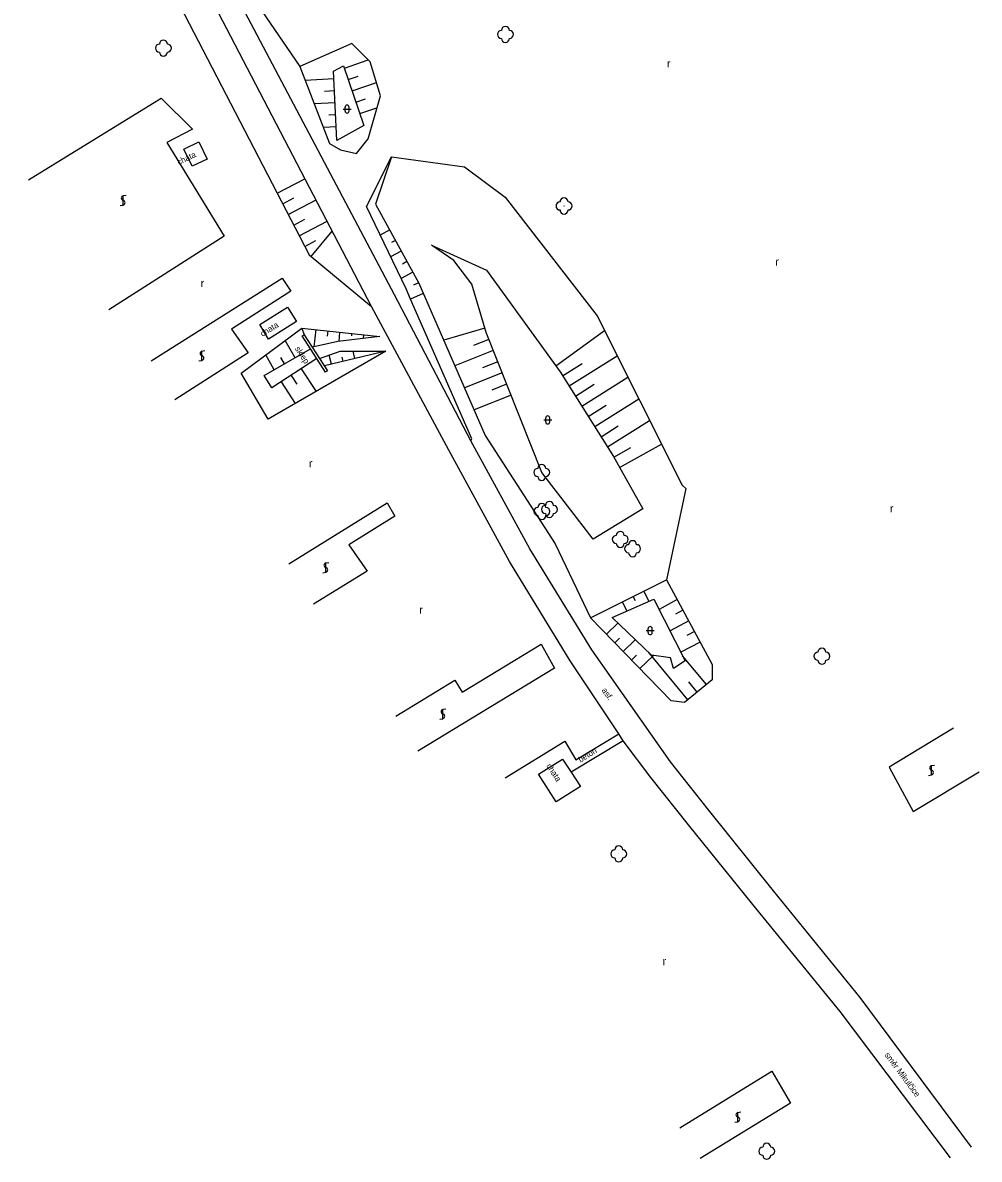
# Model space of a CAD drawing. Extents: x -577457 to -568404, y -1208466 to -1201387.
# Drawn here: x -570661.1 to -570541.7, y -1205149.9 to -1205007.9 of the extents above; entities that cross this region are included whole.
import ezdxf

# ---------------------------------------------------------------- set-up
doc = ezdxf.new("R2010")
doc.units = 0
for name, color, linetype in [('BUDOVY_MĚŘ', 7, 'Continuous'), ('POMOC_POPIS', 7, 'Continuous'), ('ROZHRANÍ_PLOCH', 7, 'Continuous'), ('VÝŠKOPIS', 7, 'Continuous'), ('ZELEŇ', 7, 'Continuous'), ('ZN_DOPLŇKOVÉ', 7, 'Continuous'), ('ZN_KULTUR', 7, 'Continuous')]:
    doc.layers.add(name, color=color, linetype=linetype)

msp = doc.modelspace()

# ---------------------------------------------------------------- linework, layer by layer
at = {"layer": 'BUDOVY_MĚŘ'}
for points in [[(-570641, -1205023.7), (-570639.13, -1205022.8), (-570638.07, -1205024.95), (-570639.94, -1205025.85), (-570641, -1205023.7)], [(-570631.49, -1205045.62), (-570628.06, -1205043.46), (-570626.94, -1205045.25), (-570630.43, -1205047.45), (-570631.49, -1205045.62)], [(-570626.21, -1205047.05), (-570625.96, -1205046.89), (-570623.03, -1205051.4), (-570623.28, -1205051.56), (-570626.21, -1205047.05)], [(-570596.71, -1205101.81), (-570593.68, -1205099.9), (-570592.62, -1205101.55)], [(-570592.62, -1205101.55), (-570591.47, -1205103.34), (-570594.5, -1205105.25), (-570596.71, -1205101.81)]]:
    msp.add_lwpolyline(points, dxfattribs=at)
at = {"layer": 'ROZHRANÍ_PLOCH'}
for points in [[(-570542.6, -1205148.39), (-570556.52, -1205129.7), (-570567.36, -1205116.36), (-570575.46, -1205106.25), (-570580.22, -1205100.24), (-570590.05, -1205086.26), (-570597.79, -1205073.66), (-570605.16, -1205060.15), (-570614.7, -1205041.89), (-570635.6, -1205002.27), (-570641.06, -1204991.81), (-570658.92, -1204956.63)], [(-570586.68, -1205096.74), (-570592.76, -1205087.64), (-570600.32, -1205075.22), (-570607.9, -1205061.31), (-570617.54, -1205043.38), (-570638.22, -1205003.69), (-570643.74, -1204993.48), (-570661.11, -1204958.21)], [(-570600.85, -1205102.24), (-570593.39, -1205097.68), (-570592.02, -1205100.01), (-570586.68, -1205096.74)], [(-570586.14, -1205097.62), (-570592.62, -1205101.55)], [(-570586.14, -1205097.62), (-570586.68, -1205096.74)], [(-570545.24, -1205149.73), (-570559.04, -1205131.44), (-570569.93, -1205118.08), (-570577.98, -1205108.11), (-570582.66, -1205102.19), (-570586.14, -1205097.62)]]:
    msp.add_lwpolyline(points, dxfattribs=at)
at = {"layer": 'VÝŠKOPIS'}
for points in [[(-570620.93, -1205013.58), (-570617.97, -1205012.57)], [(-570622.26, -1205014.93), (-570625.84, -1205015.12)], [(-570620.45, -1205015), (-570619.22, -1205014.58)], [(-570622.19, -1205016.43), (-570623.42, -1205016.5)], [(-570619.97, -1205016.42), (-570616.94, -1205015.39)], [(-570622.11, -1205017.93), (-570624.7, -1205018.06)], [(-570619.49, -1205017.84), (-570618.29, -1205017.44)], [(-570622.03, -1205019.43), (-570622.87, -1205019.47)], [(-570619, -1205019.26), (-570616.87, -1205018.54)], [(-570621.96, -1205020.93), (-570623.55, -1205021.01)], [(-570629.34, -1205029.19), (-570625.87, -1205027.4)], [(-570628.64, -1205030.52), (-570627.26, -1205029.8)], [(-570627.95, -1205031.86), (-570624.48, -1205030.06)], [(-570627.26, -1205033.19), (-570625.87, -1205032.47)], [(-570626.57, -1205034.52), (-570623.1, -1205032.72)], [(-570625.88, -1205035.85), (-570624.49, -1205035.13)], [(-570625.1, -1205037.11), (-570622.46, -1205033.94)], [(-570615.28, -1205033.8), (-570616.47, -1205034.45)], [(-570614.56, -1205035.12), (-570615.06, -1205035.39)], [(-570613.84, -1205036.44), (-570615.16, -1205037.16)], [(-570613.13, -1205037.75), (-570613.68, -1205038.06)], [(-570612.41, -1205039.07), (-570613.85, -1205039.86)], [(-570611.69, -1205040.39), (-570612.29, -1205040.72)], [(-570611.08, -1205041.76), (-570612.68, -1205042.45)], [(-570624.52, -1205046.25), (-570624.74, -1205048.42)], [(-570623.02, -1205046.41), (-570623.09, -1205047.07)], [(-570621.53, -1205046.57), (-570621.65, -1205047.73)], [(-570603.4, -1205046.07), (-570608.54, -1205047.58)], [(-570594.53, -1205050.78), (-570588.45, -1205046.38)], [(-570627.1, -1205049.78), (-570628.34, -1205047.62)], [(-570620.04, -1205046.73), (-570620.07, -1205047.05)], [(-570618.55, -1205046.89), (-570618.6, -1205047.35)], [(-570602.89, -1205047.48), (-570604.83, -1205048.25)], [(-570619.63, -1205049.88), (-570619.85, -1205048.95)], [(-570602.34, -1205048.87), (-570607.15, -1205050.79)], [(-570629.71, -1205051.27), (-570630.77, -1205049.42)], [(-570628.41, -1205050.52), (-570628.87, -1205049.72)], [(-570622.55, -1205050.58), (-570622.82, -1205049.43)], [(-570621.09, -1205050.23), (-570621.21, -1205049.71)], [(-570601.78, -1205050.27), (-570603.69, -1205051.02)], [(-570593.68, -1205052.02), (-570591.23, -1205050.48)], [(-570592.88, -1205053.29), (-570586.88, -1205049.51)], [(-570627.6, -1205051.97), (-570626.87, -1205053.07)], [(-570626.35, -1205051.14), (-570624.47, -1205053.98)], [(-570601.23, -1205051.66), (-570605.95, -1205053.54)], [(-570591.28, -1205055.83), (-570585.53, -1205052.21)], [(-570628.85, -1205052.79), (-570627.07, -1205055.48)], [(-570600.68, -1205053.06), (-570602.54, -1205053.8)], [(-570592.08, -1205054.56), (-570589.73, -1205053.08)], [(-570600.12, -1205054.45), (-570604.75, -1205056.29)], [(-570589.68, -1205058.37), (-570584.17, -1205054.9)], [(-570590.48, -1205057.1), (-570588.23, -1205055.68)], [(-570588.09, -1205060.91), (-570582.82, -1205057.59)], [(-570588.89, -1205059.64), (-570586.73, -1205058.28)], [(-570586.56, -1205063.49), (-570581.33, -1205060.56)], [(-570587.29, -1205062.18), (-570585.18, -1205061)], [(-570583.54, -1205078.94), (-570582.91, -1205080.2)], [(-570586.22, -1205080.29), (-570585.66, -1205081.41)], [(-570584.88, -1205079.62), (-570584.64, -1205080.09)], [(-570579.37, -1205079.99), (-570581.63, -1205081.21)], [(-570578.66, -1205081.31), (-570579.57, -1205081.81)], [(-570588.22, -1205084.31), (-570586.76, -1205082.89)], [(-570577.94, -1205082.64), (-570580.27, -1205083.89)], [(-570587.17, -1205085.38), (-570586.57, -1205084.8)], [(-570577.23, -1205083.96), (-570578.18, -1205084.46)], [(-570586.12, -1205086.45), (-570584.6, -1205084.97)], [(-570576.52, -1205085.28), (-570578.91, -1205086.56)], [(-570585.07, -1205087.53), (-570584.45, -1205086.92)], [(-570584.03, -1205088.6), (-570582.34, -1205086.95)], [(-570578.04, -1205092.49), (-570582.92, -1205086.58)], [(-570575.73, -1205090.58), (-570578.7, -1205086.99)], [(-570576.88, -1205091.54), (-570577.93, -1205090.27)]]:
    msp.add_lwpolyline(points, dxfattribs=at)
at = {"layer": 'ZELEŇ'}
for points in [[(-570660.37, -1205027.55), (-570643.81, -1205017.32), (-570639.92, -1205021.23), (-570643.11, -1205022.86), (-570635.94, -1205034.57), (-570650.37, -1205043.77)], [(-570645.05, -1205050.14), (-570628.73, -1205039.84), (-570627.63, -1205041.43), (-570635.04, -1205046.19), (-570632.97, -1205049.16), (-570642.1, -1205055.01)], [(-570627.86, -1205075.51), (-570615.6, -1205067.89), (-570614.62, -1205069.56), (-570620.37, -1205073.16), (-570618.08, -1205076.42), (-570624.79, -1205080.54)], [(-570614.52, -1205094.54), (-570607.16, -1205090.04), (-570606.22, -1205091.54), (-570596.38, -1205085.53), (-570594.7, -1205088.55), (-570611.76, -1205098.92)], [(-570544.85, -1205096.03), (-570552.9, -1205100.91), (-570549.92, -1205106.47), (-570541.65, -1205101.48)], [(-570579.05, -1205145.97), (-570567.54, -1205138.89), (-570565.24, -1205142.88), (-570576.49, -1205149.8)]]:
    msp.add_lwpolyline(points, dxfattribs=at)
for centre in [(-570600.82, -1205009.37), (-570643.54, -1205011.08), (-570593.51, -1205030.81), (-570596.29, -1205064.09), (-570596.28, -1205068.97), (-570595.33, -1205068.72), (-570586.48, -1205072.46), (-570584.95, -1205073.62), (-570561.3, -1205087.05), (-570586.68, -1205111.75), (-570568.19, -1205148.9)]:
    msp.add_circle(centre, 0.0005, dxfattribs=at)
for centre, start, end in [((-570601.32, -1205009.37), 90, 270), ((-570600.82, -1205008.87), 0, 180), ((-570600.32, -1205009.37), 270, 90), ((-570644.04, -1205011.08), 90, 270), ((-570643.54, -1205010.58), 0, 180), ((-570643.04, -1205011.08), 270, 90), ((-570600.82, -1205009.87), 180, 360), ((-570643.54, -1205011.58), 180, 360), ((-570594.01, -1205030.81), 90, 270), ((-570593.51, -1205030.31), 0, 180), ((-570593.01, -1205030.81), 270, 90), ((-570593.51, -1205031.31), 180, 360), ((-570596.79, -1205064.09), 90, 270), ((-570596.29, -1205063.59), 0, 180), ((-570595.79, -1205064.09), 270, 90), ((-570596.29, -1205064.59), 180, 360), ((-570595.33, -1205068.22), 0, 180), ((-570596.78, -1205068.97), 90, 270), ((-570596.28, -1205068.47), 0, 180), ((-570595.83, -1205068.72), 90, 270), ((-570595.33, -1205069.22), 180, 360), ((-570595.78, -1205068.97), 270, 90), ((-570594.83, -1205068.72), 270, 90), ((-570596.28, -1205069.47), 180, 360), ((-570586.98, -1205072.46), 90, 270), ((-570586.48, -1205071.96), 0, 180), ((-570585.98, -1205072.46), 270, 90), ((-570586.48, -1205072.96), 180, 360), ((-570585.45, -1205073.62), 90, 270), ((-570584.95, -1205073.12), 0, 180), ((-570584.45, -1205073.62), 270, 90), ((-570584.95, -1205074.12), 180, 360), ((-570561.3, -1205086.55), 0, 180), ((-570561.8, -1205087.05), 90, 270), ((-570561.3, -1205087.55), 180, 360), ((-570560.8, -1205087.05), 270, 90), ((-570587.18, -1205111.75), 90, 270), ((-570586.68, -1205111.25), 0, 180), ((-570586.18, -1205111.75), 270, 90), ((-570586.68, -1205112.25), 180, 360), ((-570568.69, -1205148.9), 90, 270), ((-570568.19, -1205148.4), 0, 180), ((-570567.69, -1205148.9), 270, 90), ((-570568.19, -1205149.4), 180, 360)]:
    msp.add_arc(centre, 0.5, start, end, dxfattribs=at)
at = {"layer": 'ZN_DOPLŇKOVÉ'}
for points in [[(-570658.97, -1204975.12), (-570656.59, -1204979.35), (-570656.61, -1204981.14), (-570655.05, -1204983.34), (-570646.99, -1204995.66), (-570641.5, -1205005.75), (-570625.33, -1205036.91), (-570617.54, -1205043.38)], [(-570641, -1204991.45), (-570639.16, -1204994.65), (-570634.44, -1205001.71), (-570626.52, -1205013.37), (-570622.78, -1205023), (-570621.43, -1205023.81), (-570619.42, -1205024.24), (-570617.99, -1205022.42), (-570616.44, -1205017.04), (-570617.72, -1205012.82), (-570620.03, -1205010.53), (-570626.52, -1205013.37)], [(-570622.31, -1205013.98), (-570621.03, -1205013.3), (-570618.5, -1205020.74), (-570621.87, -1205022.63), (-570622.31, -1205013.98)], [(-570605.16, -1205060.15), (-570605.01, -1205059.89), (-570612.68, -1205042.45), (-570613.22, -1205041.17), (-570618.19, -1205030.89), (-570615.04, -1205024.66), (-570605.95, -1205025.91), (-570600.85, -1205029.7), (-570589.39, -1205044.52), (-570578.76, -1205065.67), (-570578.31, -1205066.09), (-570580.7, -1205077.52)], [(-570615.04, -1205024.66), (-570617.04, -1205030.57), (-570611.66, -1205040.44), (-570603.35, -1205059.49), (-570594.6, -1205073.02), (-570590.19, -1205082.28), (-570580.7, -1205077.52)], [(-570610.06, -1205035.71), (-570603.19, -1205038.83), (-570593.98, -1205051.54), (-570587.34, -1205062.09), (-570583.67, -1205068.66), (-570589.87, -1205072.42), (-570596.29, -1205064.09), (-570603.24, -1205046.6), (-570605.01, -1205040.58), (-570607.25, -1205037.62), (-570610.06, -1205035.71)], [(-570624.03, -1205049.86), (-570621.45, -1205048.94), (-570615.75, -1205048.96), (-570630.47, -1205057.44), (-570633.82, -1205051.68), (-570626.26, -1205046.07), (-570625.96, -1205046.89)], [(-570626.26, -1205046.07), (-570616.52, -1205047.1), (-570621.77, -1205047.74), (-570624.94, -1205048.46)], [(-570624.4, -1205049.85), (-570629.98, -1205053.54), (-570630.95, -1205051.98), (-570625.16, -1205048.67)], [(-570615.75, -1205048.96), (-570623.43, -1205050.79)], [(-570580.7, -1205077.52), (-570575, -1205088.1), (-570575.02, -1205090), (-570578.47, -1205092.85), (-570580.12, -1205092.61), (-570590.19, -1205082.28)], [(-570587.48, -1205082.2), (-570582.28, -1205079.93), (-570578.36, -1205087.65), (-570579.84, -1205088.57), (-570580.2, -1205087.25), (-570582.57, -1205086.92), (-570587.48, -1205082.2)]]:
    msp.add_lwpolyline(points, dxfattribs=at)
at = {"layer": 'ZN_KULTUR'}
for p, q in [((-570621.1, -1205018.71), (-570620.1, -1205018.71)), ((-570620.85, -1205018.96), (-570620.85, -1205018.46)), ((-570620.35, -1205018.96), (-570620.35, -1205018.46)), ((-570648.58, -1205030.75), (-570648.58, -1205029.5)), ((-570648.2, -1205029.5), (-570648.58, -1205029.55)), ((-570648.95, -1205030.75), (-570648.58, -1205030.7)), ((-570638.74, -1205050.17), (-570638.74, -1205048.92)), ((-570638.36, -1205048.92), (-570638.74, -1205048.97)), ((-570639.11, -1205050.17), (-570638.74, -1205050.12)), ((-570596.05, -1205057.54), (-570595.05, -1205057.54)), ((-570595.8, -1205057.79), (-570595.8, -1205057.29)), ((-570595.3, -1205057.79), (-570595.3, -1205057.29)), ((-570623.27, -1205076.62), (-570623.27, -1205075.37)), ((-570622.9, -1205075.37), (-570623.27, -1205075.42)), ((-570623.65, -1205076.62), (-570623.27, -1205076.57)), ((-570583.25, -1205083.86), (-570582.25, -1205083.86)), ((-570583, -1205084.11), (-570583, -1205083.61)), ((-570582.5, -1205084.11), (-570582.5, -1205083.61)), ((-570608.65, -1205094.91), (-570608.65, -1205093.66)), ((-570608.28, -1205093.66), (-570608.65, -1205093.71)), ((-570609.03, -1205094.91), (-570608.65, -1205094.86)), ((-570547.99, -1205101.94), (-570547.62, -1205101.89)), ((-570547.62, -1205101.94), (-570547.62, -1205100.69)), ((-570547.24, -1205100.69), (-570547.62, -1205100.74)), ((-570571.81, -1205145.28), (-570571.81, -1205144.03)), ((-570571.44, -1205144.03), (-570571.81, -1205144.08)), ((-570572.19, -1205145.28), (-570571.81, -1205145.23))]:
    msp.add_line(p, q, dxfattribs=at)
for centre, radius, start, end in [((-570620.6, -1205018.46), 0.25, 0, 180), ((-570620.6, -1205018.96), 0.25, 180, 360), ((-570648.52, -1205029.82), 0.278, 99.965, 253.4977), ((-570648.64, -1205030.39), 0.306, 280.3703, 79.0333), ((-570638.68, -1205049.24), 0.278, 99.965, 253.4977), ((-570638.8, -1205049.81), 0.306, 280.3703, 79.0333), ((-570595.55, -1205057.29), 0.25, 0, 180), ((-570595.55, -1205057.79), 0.25, 180, 360), ((-570623.21, -1205075.69), 0.278, 99.965, 253.4977), ((-570623.33, -1205076.26), 0.306, 280.3703, 79.0333), ((-570582.75, -1205083.61), 0.25, 0, 180), ((-570582.75, -1205084.11), 0.25, 180, 360), ((-570608.59, -1205093.98), 0.278, 99.965, 253.4977), ((-570608.71, -1205094.55), 0.306, 280.3703, 79.0333), ((-570547.57, -1205101.01), 0.278, 99.965, 253.4977), ((-570547.68, -1205101.58), 0.306, 280.3703, 79.0333), ((-570571.76, -1205144.35), 0.278, 99.965, 253.4977), ((-570571.87, -1205144.92), 0.306, 280.3703, 79.0333)]:
    msp.add_arc(centre, radius, start, end, dxfattribs=at)

# ---------------------------------------------------------------- texts
at = {"layer": 'POMOC_POPIS'}
for s, rotation, p in [('chata', 25.7, (-570641.61, -1205025.71)), ('chata', 32.2, (-570631.16, -1205047.17)), ('sklep', 303.01, (-570627.15, -1205048.64)), ('asf.', 305.11, (-570588.85, -1205091.32)), ('beton', 31.48, (-570591.46, -1205100.36)), ('chata', 303.01, (-570595.76, -1205100.76)), ('směr Mikulčice', 306.68, (-570553.52, -1205136.88))]:
    msp.add_text(s, height=0.75, rotation=rotation, dxfattribs=at).set_placement(p)
at = {"layer": 'ZN_KULTUR'}
for p in [(-570580.64, -1205013.5), (-570567.14, -1205038.27), (-570638.88, -1205040.94), (-570625.38, -1205063.46), (-570552.8, -1205069.09), (-570611.59, -1205081.76), (-570581.21, -1205125.66)]:
    msp.add_text('r', height=1, dxfattribs=at).set_placement(p)

doc.saveas('drawing.dxf')
